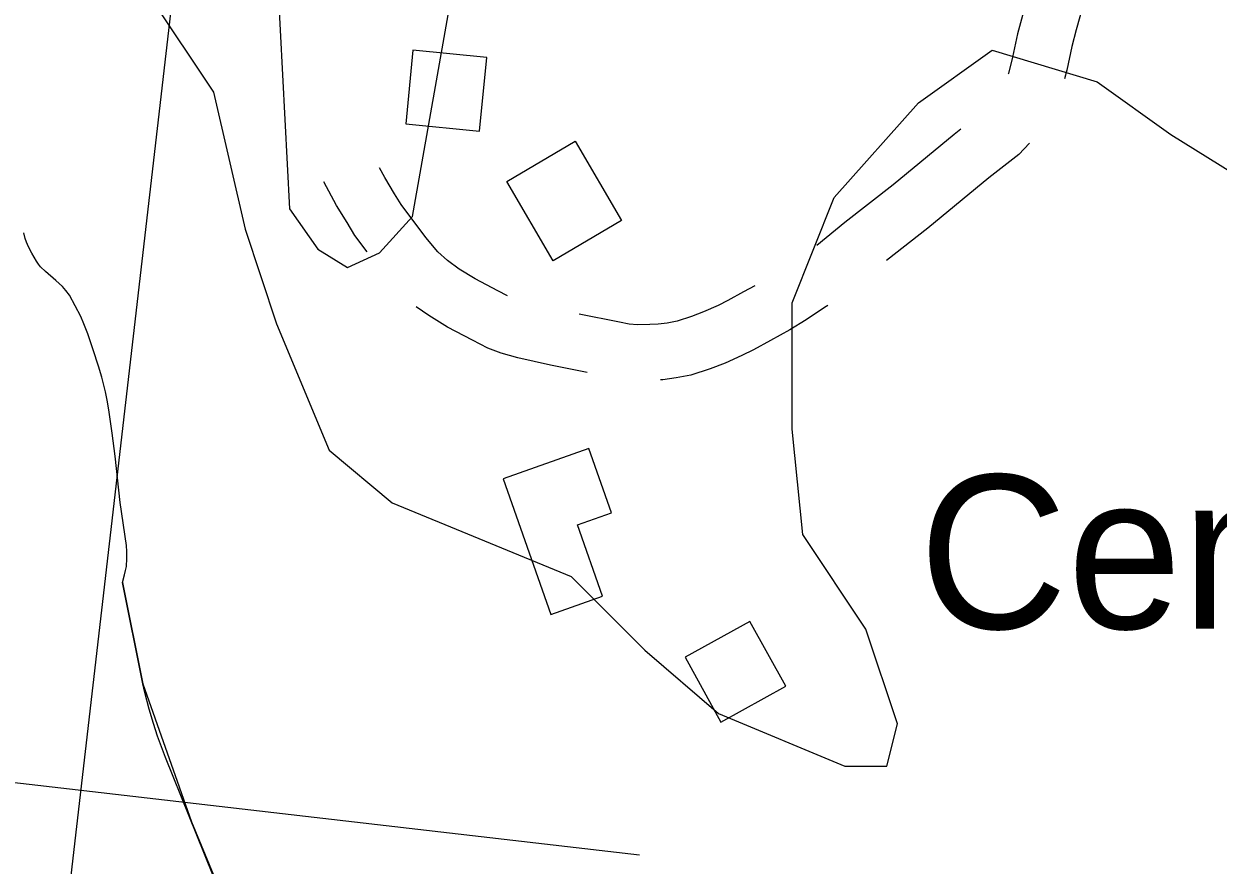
# Model space of a CAD drawing. Extents: x 3180038 to 3217926, y 922069 to 947485.
# Drawn here: x 3211600 to 3212244, y 928651 to 929105 of the extents above; entities that cross this region are included whole.
import ezdxf

# ---------------------------------------------------------------- set-up
doc = ezdxf.new("R2010")
doc.units = 0
for name, color, linetype in [('V-BLDG-OTLN', 7, 'Continuous'), ('V-RIVR-RANG', 7, 'Continuous'), ('V-ROAD-CNTR', 7, 'Continuous'), ('V-SITE-OTLN-IDEN', 7, 'Continuous'), ('V-SITE-VEGE', 7, 'Continuous'), ('V-TOPO-MINR', 7, 'Continuous'), ('V-TOPO-SHOR', 7, 'Continuous')]:
    doc.layers.add(name, color=color, linetype=linetype)

msp = doc.modelspace()

# ---------------------------------------------------------------- linework, layer by layer
at = {"layer": 'V-BLDG-OTLN'}
for points in [[(3211805.68, 929051.32), (3211845.49, 929047.4), (3211849.41, 929087.21), (3211809.6, 929091.13)], [(3211860.2, 929020.27), (3211897.13, 929041.99), (3211922.29, 928999.21), (3211885.36, 928977.49)], [(3211858.24, 928859.74), (3211884.1, 928786.5), (3211911.98, 928796.35), (3211898.4, 928834.81), (3211916.78, 928841.31), (3211904.51, 928876.07)], [(3211975.92, 928728.34), (3212010.91, 928747.71), (3211991.54, 928782.7), (3211956.54, 928763.33)]]:
    msp.add_lwpolyline(points, close=True, dxfattribs=at)
at = {"layer": 'V-RIVR-RANG'}
msp.add_line((3211931.84, 928656.41), (3210839.16, 928783.03), dxfattribs=at)
at = {"layer": 'V-ROAD-CNTR'}
for points in [[(3212157.54, 929174.71), (3212157.11, 929173.52), (3212151.88, 929157.37), (3212145.45, 929133.99), (3212138.65, 929109.95), (3212136.1, 929100.04), (3212133.38, 929087.36), (3212131.1, 929078.58), (3212131.02, 929078.36)], [(3212188.32, 929171.85), (3212185.54, 929163.92), (3212180.62, 929148.76), (3212174.35, 929125.93), (3212167.61, 929102.13), (3212165.3, 929093.15), (3212162.58, 929080.44), (3212161.33, 929075.65)], [(3212105.49, 929048.49), (3212101.8, 929045.68), (3212068.87, 929018.42), (3212042.76, 928998.06), (3212027.67, 928985.75)], [(3212142.45, 929041), (3212136.79, 929034.86), (3212128.71, 929028.47), (3212120.46, 929022.19), (3212087.66, 928995.04), (3212065.29, 928977.58)], [(3211860.63, 928958.53), (3211855.49, 928961.12), (3211843.27, 928967.63), (3211834.61, 928972.98), (3211828.18, 928977.5), (3211823.12, 928982.33), (3211816.54, 928990.08), (3211803.19, 929007.76), (3211799.72, 929013.59), (3211794.35, 929022.36), (3211791.48, 929027.58)], [(3211784.81, 928982.32), (3211778.25, 928991), (3211774.03, 928998.08), (3211768.39, 929007.3), (3211761.41, 929020)], [(3211994.19, 928963.98), (3211988.09, 928960.62), (3211979.63, 928955.96), (3211974.37, 928953.33), (3211966.55, 928949.85), (3211960.08, 928947.34), (3211952.3, 928944.86), (3211946.84, 928943.8), (3211941.92, 928943.14), (3211937.5, 928942.97), (3211930.78, 928942.89), (3211926.32, 928943.21), (3211921.16, 928944.26), (3211899.28, 928948.64)], [(3211903.63, 928917.17), (3211883.95, 928921.11), (3211866.2, 928924.99), (3211857.3, 928927.51), (3211850.11, 928930.23), (3211841.67, 928934.49), (3211828.32, 928941.61), (3211818.09, 928947.93), (3211811.38, 928952.64)], [(3212033.54, 928953.34), (3212031.87, 928952.2), (3212021.99, 928945.6), (3212013.17, 928940.2), (3212002.58, 928934.35), (3211993.56, 928929.38), (3211987.18, 928926.2), (3211978.09, 928922.14), (3211970.06, 928919.04), (3211959.72, 928915.74), (3211951.67, 928914.19), (3211944.51, 928913.22), (3211943.22, 928913.17)]]:
    msp.add_lwpolyline(points, dxfattribs=at)
at = {"layer": 'V-SITE-VEGE'}
for p, q in [((3211667.8, 929119.57), (3211701.88, 929068.41)), ((3212082.52, 929062.72), (3212122.29, 929091.14)), ((3212122.29, 929091.14), (3212179.1, 929074.09)), ((3212179.1, 929074.09), (3212218.87, 929045.67)), ((3211701.88, 929068.41), (3211718.93, 928994.51)), ((3212037.07, 929011.57), (3212082.52, 929062.72)), ((3212218.87, 929045.67), (3212264.32, 929017.25)), ((3212014.35, 928954.72), (3212037.07, 929011.57)), ((3211718.93, 928994.51), (3211735.97, 928943.35)), ((3211600.21, 928989.51), (3211599.42, 928992.53)), ((3211600.91, 928987.54), (3211600.21, 928989.51)), ((3211602.01, 928984.96), (3211600.91, 928987.54)), ((3211603.74, 928981.58), (3211602.01, 928984.96)), ((3211606.35, 928977.21), (3211603.74, 928981.58)), ((3211607.4, 928975.66), (3211606.35, 928977.21)), ((3211608.56, 928974.22), (3211607.4, 928975.66)), ((3211611.14, 928971.57), (3211608.56, 928974.22)), ((3211616.75, 928966.75), (3211611.14, 928971.57)), ((3211620.37, 928963.46), (3211616.75, 928966.75)), ((3211622.23, 928961.41), (3211620.37, 928963.46)), ((3211624.07, 928958.82), (3211622.23, 928961.41)), ((3211627.3, 928953.19), (3211624.07, 928958.82)), ((3211630.21, 928947.41), (3211627.3, 928953.19)), ((3212014.35, 928886.51), (3212014.35, 928954.72)), ((3211631.96, 928943.47), (3211630.21, 928947.41)), ((3211634, 928938.06), (3211631.96, 928943.47)), ((3211735.97, 928943.35), (3211764.37, 928875.14)), ((3211636.98, 928929.28), (3211634, 928938.06)), ((3211639.79, 928920.5), (3211636.98, 928929.28)), ((3211641.52, 928914.61), (3211639.79, 928920.5)), ((3211643.53, 928906.7), (3211641.52, 928914.61)), ((3211644.52, 928902.14), (3211643.53, 928906.7)), ((3211645.46, 928896.87), (3211644.52, 928902.14)), ((3211647.26, 928884.43), (3211645.46, 928896.87)), ((3212020.03, 928829.67), (3212014.35, 928886.51)), ((3211648.78, 928871.97), (3211647.26, 928884.43)), ((3211651.42, 928847), (3211648.78, 928871.97)), ((3211764.37, 928875.14), (3211798.46, 928846.72)), ((3211654.91, 928823.75), (3211651.42, 928847)), ((3211798.46, 928846.72), (3211895.04, 928806.93)), ((3212054.12, 928778.51), (3212020.03, 928829.67)), ((3211655.15, 928820.44), (3211654.91, 928823.75)), ((3211655.19, 928816.69), (3211655.15, 928820.44)), ((3211654.84, 928812.44), (3211655.19, 928816.69)), ((3211652.69, 928803.73), (3211653.87, 928807.84)), ((3211653.87, 928807.84), (3211654.46, 928810.2)), ((3211654.46, 928810.2), (3211654.84, 928812.44)), ((3211663.73, 928749.07), (3211652.69, 928803.73)), ((3211895.04, 928806.93), (3211934.81, 928767.14)), ((3212071.16, 928727.35), (3212054.12, 928778.51)), ((3211934.81, 928767.14), (3211974.58, 928733.04)), ((3211664.78, 928744.24), (3211663.73, 928749.07)), ((3211667.09, 928735.29), (3211664.78, 928744.24)), ((3211669.42, 928727.54), (3211667.09, 928735.29)), ((3211974.58, 928733.04), (3212042.75, 928704.62)), ((3211671.66, 928720.81), (3211669.42, 928727.54)), ((3212065.48, 928704.62), (3212071.16, 928727.35)), ((3211675.95, 928709.14), (3211671.66, 928720.81)), ((3211701.58, 928645.8), (3211675.95, 928709.14)), ((3212042.75, 928704.62), (3212065.48, 928704.62))]:
    msp.add_line(p, q, dxfattribs=at)
at = {"layer": 'V-TOPO-MINR'}
for points in [[(3211727.83, 929295.03), (3211742.94, 929005.5), (3211758.28, 928983.72), (3211774.34, 928973.8), (3211791.5, 928981.68), (3211809.39, 929001.43), (3211854.46, 929256.96)], [(3211594.67, 928400.8), (3211605.36, 928480.27), (3211615.2, 928559.85), (3211698.19, 929278.05)]]:
    msp.add_lwpolyline(points, dxfattribs=at)
at = {"layer": 'V-TOPO-SHOR'}
msp.add_line((3211652.69, 928803.75), (3211652.7, 928803.75), dxfattribs=at)
msp.add_lwpolyline([(3211652.69, 928803.75), (3211663.73, 928749.07), (3211689.96, 928674.49), (3211737.31, 928560.18)], dxfattribs=at)

# ---------------------------------------------------------------- texts
at = {"layer": 'V-SITE-OTLN-IDEN'}
msp.add_text('Cem.', height=83, dxfattribs=at).set_placement((3212082.8, 928778.76))

doc.saveas('drawing.dxf')
